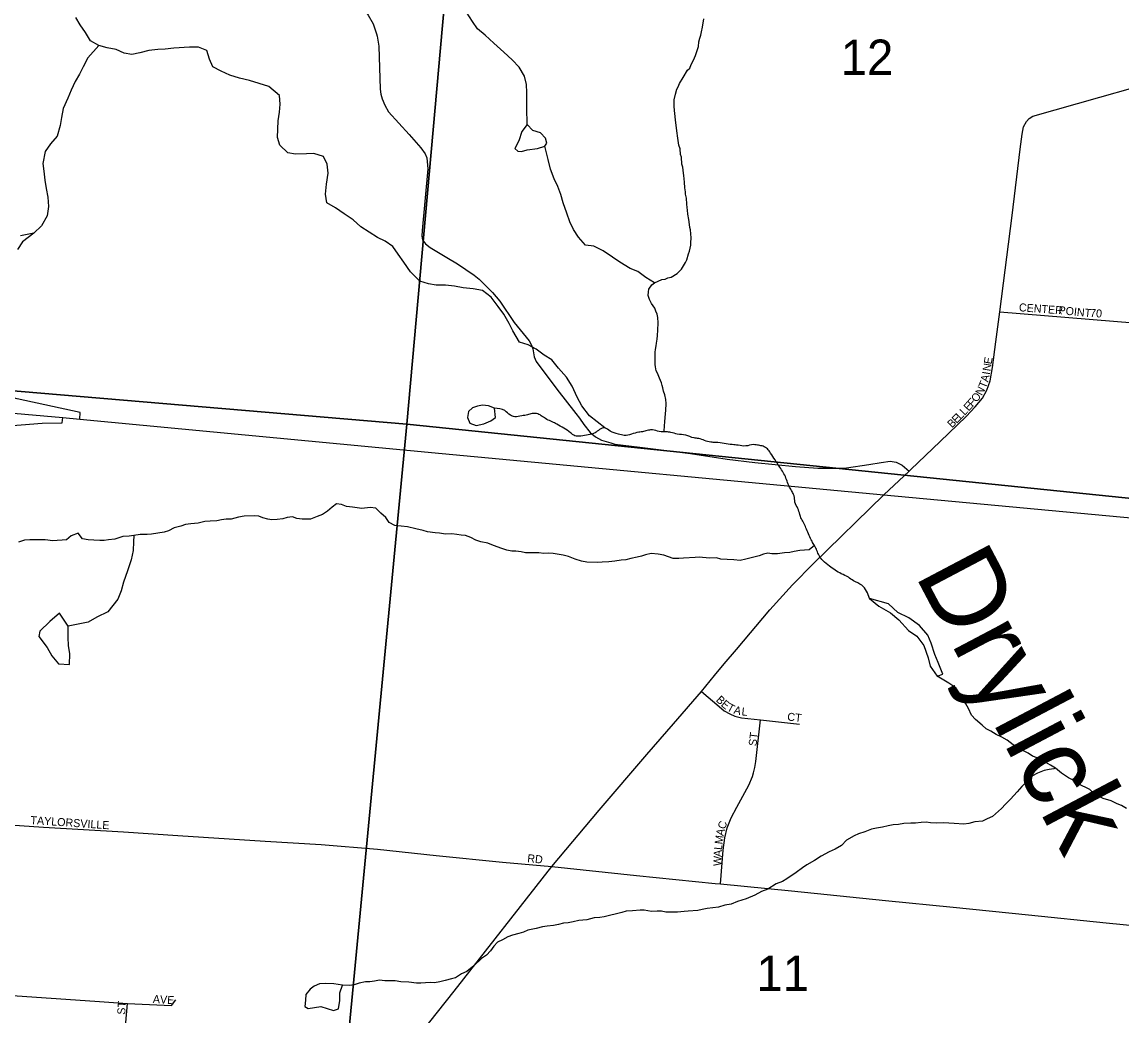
# Model space of a CAD drawing. Extents: x 0 to 680, y 0 to 440.
# Drawn here: x 102.02 to 122.38, y 247.11 to 265.5 of the extents above; entities that cross this region are included whole.
import ezdxf

# ---------------------------------------------------------------- set-up
doc = ezdxf.new("R2010")
doc.units = 0
for name, color, linetype in [('GM_X_City_Street', 7, 'Continuous'), ('GM_X_City_Street_Text', 7, 'Continuous'), ('GM_X_Interchange_Ramps', 7, 'Continuous'), ('GM_X_Interstate_Route', 7, 'Continuous'), ('GM_X_Minor_Lake', 7, 'Continuous'), ('GM_X_Minor_River', 7, 'Continuous'), ('GM_X_Minor_River_Text', 7, 'Continuous'), ('GM_X_Section', 7, 'Continuous'), ('GM_X_Section_Text', 7, 'Continuous')]:
    doc.layers.add(name, color=color, linetype=linetype)

msp = doc.modelspace()

# ---------------------------------------------------------------- linework, layer by layer
at = {"layer": 'GM_X_City_Street'}
for points in [[(105.776, 269.816), (105.783, 269.81), (106.075, 269.487), (106.31, 269.109), (106.423, 268.843), (106.493, 268.598), (106.602, 268.098), (106.656, 267.855), (106.73, 267.641), (106.891, 267.272), (107.047, 267.016), (107.349, 266.643), (107.583, 266.419), (108.204, 265.893), (108.329, 265.757), (108.427, 265.629), (108.518, 265.466), (108.579, 265.283)], [(108.579, 265.283), (108.593, 265.241), (108.62, 265.054), (108.644, 264.255), (108.658, 264.164), (108.686, 264.081), (108.73, 263.962), (108.798, 263.84), (109.183, 263.419), (109.402, 263.17), (109.48, 263.063), (109.511, 262.989), (109.532, 262.785), (109.426, 261.64), (109.415, 261.534), (109.43, 261.471), (109.485, 261.394), (109.572, 261.328), (109.883, 261.142)], [(109.256, 246.598), (110.017, 247.558), (111.822, 249.864), (112.704, 250.905), (113.585, 251.936), (114.075, 252.506), (114.594, 253.103), (114.835, 253.4), (115.017, 253.615), (115.243, 253.883), (115.862, 254.617), (116.281, 255.079), (116.667, 255.474), (117.969, 256.745), (118.441, 257.183), (118.472, 257.213), (119.014, 257.734), (119.497, 258.196), (119.663, 258.375), (119.8, 258.539), (119.88, 258.685), (119.939, 258.854), (119.984, 259.104), (120.046, 259.58), (120.122, 260.137), (120.347, 261.916), (120.498, 263.149), (120.531, 263.423), (120.56, 263.558), (120.611, 263.657), (120.663, 263.714), (120.728, 263.755), (121.972, 264.11), (122.582, 264.284)], [(109.883, 261.142), (110.081, 261.024), (110.387, 260.814), (110.478, 260.738), (110.725, 260.491), (110.864, 260.33), (111.127, 259.938), (111.403, 259.6), (111.446, 259.516), (111.474, 259.449), (111.495, 259.302), (111.534, 259.214), (111.916, 258.705), (112.267, 258.253), (112.338, 258.163), (112.417, 258.049), (112.537, 257.898), (112.631, 257.82), (112.744, 257.76), (112.915, 257.708)], [(120.122, 260.137), (123.053, 259.895), (124.601, 259.767), (124.755, 259.746), (124.919, 259.7), (125.099, 259.582), (125.592, 259.068), (126.645, 258.026), (126.82, 257.867), (126.994, 257.741), (127.169, 257.656), (127.318, 257.602), (127.58, 257.551), (128.771, 257.438), (129.002, 257.435), (129.187, 257.461), (129.451, 257.558), (129.647, 257.676), (129.819, 257.807), (130.676, 258.616), (132.979, 260.781)], [(112.915, 257.708), (112.992, 257.685), (113.456, 257.627), (114.395, 257.514), (115.073, 257.409), (115.584, 257.342), (116.335, 257.271), (116.751, 257.238), (117.096, 257.237), (117.279, 257.249), (117.693, 257.309), (117.921, 257.345), (118.089, 257.368), (118.198, 257.352), (118.309, 257.298), (118.441, 257.183)], [(114.594, 253.103), (114.921, 252.824), (115.017, 252.749), (115.12, 252.693), (115.213, 252.65), (115.337, 252.615), (115.688, 252.58), (116.413, 252.501)], [(114.945, 249.545), (114.998, 250.166), (115.028, 250.396), (115.072, 250.578), (115.145, 250.766), (115.25, 250.962), (115.473, 251.37), (115.538, 251.532), (115.561, 251.598), (115.585, 251.695), (115.602, 251.806), (115.688, 252.58)], [(96.83, 250.958), (98.46, 250.852), (99.656, 250.779), (100.982, 250.693), (102.414, 250.591), (103.894, 250.504), (104.899, 250.438), (105.852, 250.374), (106.516, 250.332), (107.555, 250.269), (108.595, 250.183), (109.682, 250.07), (110.914, 249.943), (111.822, 249.864)], [(111.822, 249.864), (111.822, 249.864), (113.391, 249.698), (114.849, 249.551), (114.945, 249.545), (116.265, 249.411), (118, 249.235), (119.258, 249.112), (120.65, 248.968), (122.088, 248.821), (123.661, 248.665)], [(99.652, 247.601), (100.795, 247.493), (100.942, 247.479), (101.136, 247.472), (101.338, 247.486), (101.744, 247.479), (103.365, 247.37)], [(103.365, 247.37), (103.97, 247.329), (104.782, 247.291), (104.864, 247.394)], [(103.622, 243.611), (103.693, 244.37), (103.84, 245.854), (103.97, 247.329)]]:
    msp.add_lwpolyline(points, dxfattribs=at)
at = {"layer": 'GM_X_Interchange_Ramps'}
for points in [[(103.083, 258.145), (103.09, 258.27), (101.928, 258.526), (101.005, 258.783), (100.911, 258.824), (100.802, 258.88), (100.727, 258.914)], [(100.227, 257.861), (100.283, 257.827), (100.367, 257.804), (100.459, 257.783), (100.548, 257.792), (101.611, 258.011), (102.386, 258.074), (102.757, 258.08), (102.769, 258.175)]]:
    msp.add_lwpolyline(points, dxfattribs=at)
at = {"layer": 'GM_X_Interstate_Route'}
msp.add_lwpolyline([(100.447, 258.38), (102.769, 258.175), (103.083, 258.145), (109.797, 257.511), (117.969, 256.745), (128.052, 255.81), (128.098, 255.805)], dxfattribs=at)
at = {"layer": 'GM_X_Minor_Lake'}
for points in [[(111.137, 263.161), (111.196, 263.107), (111.262, 263.106), (111.369, 263.134), (111.56, 263.161), (111.698, 263.2), (111.734, 263.259), (111.706, 263.349), (111.618, 263.451), (111.476, 263.495), (111.37, 263.604)], [(111.37, 263.604), (111.267, 263.475), (111.211, 263.303), (111.137, 263.161)], [(110.766, 258.348), (110.653, 258.397), (110.54, 258.405), (110.451, 258.388), (110.355, 258.354), (110.282, 258.29), (110.263, 258.177), (110.309, 258.075)], [(110.309, 258.075), (110.427, 258.032), (110.565, 258.059), (110.696, 258.117), (110.781, 258.181), (110.766, 258.348)], [(117.708, 254.826), (117.878, 254.687), (118.097, 254.558), (118.249, 254.431), (118.431, 254.231), (118.584, 254.128), (118.712, 253.959), (118.792, 253.726), (118.832, 253.576), (118.96, 253.39)], [(118.96, 253.39), (119.067, 253.424), (118.976, 253.64), (118.918, 253.789), (118.85, 253.999), (118.787, 254.148), (118.635, 254.329), (118.435, 254.469), (118.234, 254.568), (118.057, 254.725), (117.708, 254.826)], [(102.868, 254.314), (102.711, 254.555), (102.53, 254.403), (102.348, 254.221), (102.329, 254.121)], [(102.329, 254.121), (102.48, 253.922), (102.567, 253.766), (102.69, 253.615), (102.892, 253.606), (102.901, 253.802), (102.874, 253.957), (102.87, 254.106), (102.868, 254.314)], [(107.951, 247.664), (107.791, 247.69), (107.63, 247.699), (107.523, 247.688), (107.427, 247.648), (107.349, 247.59), (107.27, 247.496), (107.262, 247.389), (107.249, 247.27), (107.314, 247.234), (107.433, 247.25), (107.546, 247.272)], [(107.546, 247.272), (107.783, 247.196), (107.873, 247.231), (107.899, 247.385), (107.902, 247.522), (107.951, 247.664)]]:
    msp.add_lwpolyline(points, dxfattribs=at)
at = {"layer": 'GM_X_Minor_River'}
for points in [[(111.37, 263.604), (111.362, 263.91), (111.365, 264.059), (111.362, 264.196), (111.353, 264.345), (111.321, 264.5), (111.223, 264.663), (111.09, 264.802), (110.938, 264.942), (110.751, 265.112), (110.588, 265.258), (110.448, 265.374), (110.356, 265.513), (110.246, 265.682), (110.149, 265.838), (110.057, 265.983), (109.986, 266.088)], [(112.809, 257.984), (112.522, 258.206), (112.383, 258.393), (112.292, 258.555), (112.201, 258.76), (112.097, 258.922), (111.946, 259.092), (111.825, 259.243), (111.684, 259.335), (111.532, 259.445), (111.385, 259.525), (111.226, 259.57), (111.105, 259.781), (111.037, 259.919), (110.939, 260.093), (110.829, 260.233), (110.702, 260.408), (110.544, 260.53), (110.367, 260.563), (110.183, 260.579), (110.023, 260.611), (109.858, 260.627), (109.685, 260.63), (109.543, 260.651), (109.384, 260.702), (109.209, 260.878), (109.082, 261.053), (108.978, 261.203), (108.88, 261.342), (108.74, 261.446), (108.599, 261.514), (108.44, 261.607), (108.288, 261.711), (108.148, 261.839), (107.978, 261.949), (107.82, 262.059), (107.661, 262.152), (107.635, 262.313), (107.651, 262.497), (107.685, 262.705), (107.664, 262.872), (107.596, 263.01), (107.419, 263.067), (107.282, 263.058), (107.08, 263.056), (106.938, 263.076), (106.787, 263.222), (106.748, 263.36), (106.751, 263.52), (106.76, 263.669), (106.781, 263.835), (106.796, 263.983), (106.782, 264.138), (106.583, 264.309), (106.406, 264.36), (106.229, 264.417), (106.04, 264.463), (105.863, 264.52), (105.704, 264.594), (105.551, 264.669), (105.489, 264.813), (105.439, 264.974), (105.285, 265.037), (105.119, 265.034), (104.828, 265.016), (104.667, 265.001), (104.53, 264.992), (104.364, 264.972), (104.196, 264.928), (104.047, 264.901), (103.905, 264.927), (103.758, 264.99), (103.592, 265.023), (103.439, 265.068), (103.286, 265.154), (103.188, 265.305), (103.09, 265.449), (103.01, 265.588)], [(113.906, 257.934), (113.916, 258.101), (113.923, 258.172), (113.931, 258.255), (113.938, 258.308), (113.941, 258.439), (113.936, 258.511), (113.914, 258.6), (113.892, 258.666), (113.881, 258.726), (113.87, 258.768), (113.853, 258.822), (113.819, 258.906), (113.78, 259.002), (113.757, 259.044), (113.747, 259.115), (113.741, 259.157), (113.737, 259.246), (113.74, 259.389), (113.747, 259.437), (113.755, 259.508), (113.762, 259.555), (113.775, 259.626), (113.782, 259.698), (113.79, 259.793), (113.793, 259.929), (113.789, 260.031), (113.778, 260.09), (113.75, 260.15), (113.733, 260.204), (113.699, 260.247), (113.67, 260.289), (113.636, 260.361), (113.607, 260.439), (113.615, 260.504), (113.622, 260.552), (113.677, 260.634), (113.725, 260.674), (113.791, 260.703), (113.863, 260.731), (113.923, 260.742), (113.971, 260.765), (114.036, 260.775), (114.144, 260.845), (114.223, 260.926), (114.297, 261.05), (114.322, 261.097), (114.354, 261.209), (114.373, 261.256), (114.399, 261.369), (114.4, 261.411), (114.407, 261.506), (114.393, 261.655), (114.382, 261.696), (114.366, 261.804), (114.361, 261.846), (114.345, 261.941), (114.335, 262.019), (114.33, 262.066), (114.325, 262.126), (114.316, 262.239), (114.299, 262.311), (114.3, 262.359), (114.29, 262.43), (114.28, 262.537), (114.271, 262.657), (114.26, 262.704), (114.25, 262.812), (114.233, 262.871), (114.224, 262.997), (114.207, 263.05), (114.198, 263.152), (114.175, 263.218), (114.16, 263.349), (114.139, 263.486), (114.119, 263.641), (114.114, 263.683), (114.104, 263.814), (114.099, 263.856), (114.089, 263.951), (114.092, 264.058), (114.112, 264.165), (114.137, 264.26), (114.162, 264.301), (114.187, 264.36), (114.254, 264.471), (114.334, 264.607), (114.377, 264.647), (114.402, 264.712), (114.445, 264.795), (114.483, 264.883), (114.514, 264.972), (114.54, 265.049), (114.547, 265.132), (114.566, 265.203), (114.585, 265.256), (114.593, 265.321), (114.612, 265.404), (114.639, 265.558)], [(103.439, 265.068), (103.232, 264.84), (103.146, 264.669), (103.078, 264.533), (102.998, 264.398), (102.923, 264.239), (102.861, 264.092), (102.779, 263.903), (102.746, 263.731), (102.719, 263.583), (102.668, 263.387), (102.54, 263.247), (102.442, 263.106), (102.402, 262.881), (102.417, 262.738), (102.437, 262.571), (102.464, 262.416), (102.496, 262.255), (102.505, 262.088), (102.483, 261.91), (102.378, 261.727), (102.233, 261.593), (102.022, 261.431), (101.93, 261.29)], [(113.725, 260.674), (113.567, 260.773), (113.415, 260.883), (113.273, 260.939), (113.086, 261.056), (112.951, 261.148), (112.775, 261.265), (112.605, 261.351), (112.451, 261.372), (112.317, 261.518), (112.225, 261.662), (112.156, 261.8), (112.1, 261.962), (112.033, 262.154), (111.989, 262.309), (111.938, 262.453), (111.87, 262.597), (111.802, 262.777), (111.758, 262.957), (111.698, 263.2)], [(102.233, 261.593), (101.989, 261.539)], [(116.69, 255.808), (116.589, 255.725), (116.416, 255.713), (116.309, 255.695), (116.232, 255.677), (116.131, 255.671), (116.006, 255.653), (115.898, 255.653), (115.821, 255.665), (115.744, 255.647), (115.666, 255.618), (115.541, 255.588), (115.416, 255.552), (115.309, 255.528), (115.196, 255.54), (115.071, 255.546), (114.952, 255.552), (114.875, 255.582), (114.744, 255.576), (114.553, 255.594), (114.476, 255.588), (114.262, 255.576), (114.178, 255.564), (114.071, 255.57), (113.899, 255.629), (113.791, 255.647), (113.661, 255.659), (113.559, 255.635), (113.482, 255.612), (113.405, 255.594), (113.286, 255.57), (113.196, 255.54), (113.107, 255.534), (112.994, 255.517), (112.881, 255.505), (112.756, 255.499), (112.678, 255.493), (112.476, 255.499), (112.375, 255.516), (112.256, 255.552), (112.131, 255.606), (112.036, 255.629), (111.958, 255.641), (111.851, 255.659), (111.756, 255.665), (111.679, 255.659), (111.583, 255.671), (111.339, 255.671), (111.256, 255.689), (111.161, 255.701), (111.083, 255.701), (110.994, 255.724), (110.899, 255.754), (110.744, 255.808), (110.637, 255.849), (110.512, 255.873), (110.417, 255.909), (110.327, 255.956), (110.226, 255.992), (110.149, 255.998), (110.066, 256.01), (109.976, 256.022), (109.857, 256.016), (109.744, 256.039), (109.667, 256.045), (109.524, 256.063), (109.441, 256.087), (109.304, 256.117), (109.155, 256.152), (108.917, 256.176), (108.816, 256.236), (108.75, 256.325), (108.661, 256.408), (108.566, 256.497), (108.464, 256.509), (108.31, 256.491), (108.137, 256.515), (108.024, 256.527), (107.929, 256.568), (107.839, 256.58), (107.756, 256.515), (107.673, 256.444), (107.578, 256.384), (107.482, 256.343), (107.357, 256.295), (107.203, 256.295), (107.101, 256.307), (107.024, 256.337), (106.923, 256.325), (106.845, 256.301), (106.738, 256.289), (106.643, 256.283), (106.566, 256.295), (106.476, 256.319), (106.399, 256.348), (106.322, 256.36), (106.131, 256.354), (106.024, 256.33), (105.887, 256.295), (105.798, 256.295), (105.709, 256.283)], [(105.709, 256.283), (105.625, 256.265), (105.5, 256.259), (105.399, 256.253), (105.274, 256.223), (105.143, 256.211), (105.042, 256.194), (104.959, 256.164), (104.834, 256.134), (104.727, 256.081), (104.649, 256.057), (104.411, 256.015), (104.334, 256.009), (104.203, 256.009), (104.084, 255.991), (104, 255.98), (103.881, 255.974), (103.733, 255.926), (103.614, 255.914), (103.536, 255.902), (103.459, 255.902), (103.346, 255.908), (103.239, 255.914), (103.137, 255.932), (103.054, 256.039), (102.923, 255.985), (102.84, 255.914), (102.757, 255.908), (102.667, 255.902), (102.584, 255.896), (102.447, 255.914), (102.161, 255.914), (102.06, 255.908), (101.953, 255.872)], [(104.084, 255.991), (104.077, 255.878), (104.074, 255.717), (104.036, 255.545), (103.967, 255.338), (103.892, 255.131), (103.854, 254.971), (103.792, 254.811), (103.604, 254.582), (103.4, 254.478), (103.238, 254.386), (102.868, 254.314)], [(122.464, 250.938), (122.375, 250.991), (122.291, 251.027), (122.178, 251.08), (122.035, 251.122), (121.892, 251.188), (121.785, 251.289), (121.571, 251.396), (121.488, 251.455), (121.393, 251.503), (121.262, 251.592), (121.148, 251.687), (121.059, 251.741), (120.97, 251.788), (120.887, 251.842), (120.809, 251.877), (120.726, 251.907), (120.643, 251.961), (120.559, 252.008), (120.452, 252.062), (120.369, 252.115), (120.256, 252.205), (120.154, 252.258), (120.053, 252.306), (119.952, 252.371), (119.869, 252.413), (119.791, 252.478), (119.666, 252.585), (119.595, 252.668), (119.541, 252.787), (119.488, 252.876), (119.416, 252.989), (119.357, 253.096), (119.303, 253.174), (119.178, 253.257), (118.96, 253.39)], [(121.148, 251.687), (121.119, 251.675), (121.035, 251.657), (120.94, 251.64), (120.815, 251.592), (120.726, 251.545), (120.637, 251.461), (120.529, 251.348), (120.44, 251.247), (120.315, 251.111), (120.226, 251.021), (120.149, 250.938), (119.982, 250.79), (119.887, 250.748), (119.797, 250.706), (119.655, 250.689), (119.547, 250.659), (119.452, 250.647), (119.274, 250.659), (119.077, 250.671), (118.952, 250.665), (118.833, 250.671), (118.756, 250.683), (118.661, 250.677), (118.559, 250.665), (118.47, 250.665), (118.345, 250.659), (118.244, 250.641), (118.143, 250.635), (118.054, 250.617), (117.946, 250.594), (117.839, 250.576), (117.744, 250.552), (117.619, 250.505), (117.5, 250.469), (117.423, 250.433), (117.28, 250.35), (117.191, 250.255), (117.072, 250.184), (116.958, 250.136), (116.81, 250.053), (116.691, 249.975), (116.548, 249.892), (116.464, 249.839), (116.351, 249.75), (116.173, 249.637), (116.095, 249.589), (115.976, 249.541), (115.822, 249.446), (115.709, 249.399), (115.584, 249.333), (115.423, 249.262), (115.34, 249.238), (115.262, 249.215), (115.143, 249.167), (115.03, 249.149), (114.911, 249.108), (114.804, 249.096), (114.703, 249.084), (114.608, 249.066), (114.53, 249.048), (114.352, 249.036), (114.274, 249.03), (114.149, 249.018), (113.935, 249.018), (113.858, 249.036), (113.774, 249.036), (113.673, 249.03), (113.536, 249.054), (113.459, 249.054), (113.316, 249.042), (113.203, 249.036), (113.12, 249.012), (112.792, 248.929), (112.715, 248.917), (112.608, 248.911), (112.471, 248.876), (112.322, 248.864), (112.221, 248.84), (112.126, 248.822), (112.042, 248.816), (111.947, 248.792), (111.858, 248.769), (111.739, 248.757), (111.655, 248.745), (111.536, 248.715), (111.382, 248.685), (111.298, 248.65), (111.215, 248.62), (111.096, 248.59), (111.013, 248.561), (110.911, 248.507), (110.822, 248.465), (110.751, 248.388), (110.691, 248.305), (110.614, 248.222), (110.525, 248.162), (110.382, 248.025), (110.251, 247.918), (110.15, 247.877), (110.042, 247.805)], [(110.042, 247.805), (109.965, 247.782), (109.852, 247.752), (109.751, 247.728), (109.65, 247.71), (109.572, 247.716), (109.4, 247.704), (109.322, 247.704), (109.179, 247.722), (109.031, 247.728), (108.924, 247.746), (108.733, 247.746), (108.632, 247.758), (108.543, 247.74), (108.453, 247.728), (108.376, 247.728), (108.257, 247.704), (108.168, 247.675), (108.078, 247.663), (107.951, 247.664)]]:
    msp.add_lwpolyline(points, dxfattribs=at)
msp.add_spline([(117.708, 254.826), (117.565, 255.071), (117.41, 255.154), (117.315, 255.219), (117.184, 255.285), (116.964, 255.427), (116.845, 255.528), (116.773, 255.623), (116.732, 255.713), (116.69, 255.808), (116.642, 255.885), (116.541, 256.111), (116.494, 256.212), (116.446, 256.301), (116.416, 256.384), (116.38, 256.492), (116.327, 256.61), (116.309, 256.729), (116.273, 256.807), (116.226, 256.89), (116.136, 257.11), (116.077, 257.211), (116.017, 257.3), (115.958, 257.395), (115.874, 257.52), (115.815, 257.597), (115.738, 257.645), (115.654, 257.663), (115.559, 257.675), (115.416, 257.651), (115.273, 257.663), (115.166, 257.675), (114.863, 257.716), (114.767, 257.722), (114.654, 257.752), (114.547, 257.788), (114.458, 257.799), (114.303, 257.853), (114.148, 257.871), (114.029, 257.901), (113.946, 257.912), (113.815, 257.918), (113.69, 257.948), (113.613, 257.942), (113.523, 257.918), (113.434, 257.906), (113.166, 257.847), (113.059, 257.871), (112.904, 257.924), (112.809, 257.984), (112.708, 257.954), (112.625, 257.895), (112.5, 257.859), (112.363, 257.835), (112.25, 257.841), (112.172, 257.895), (111.916, 258.055), (111.833, 258.097), (111.732, 258.144), (111.649, 258.198), (111.565, 258.245), (111.458, 258.251), (111.375, 258.227), (111.268, 258.21), (111.137, 258.192), (111.059, 258.221), (110.952, 258.305), (110.766, 258.348)], degree=3, dxfattribs=at)
at = {"layer": 'GM_X_Section'}
for points in [[(94.775, 275.041), (110.526, 273.583), (109.141, 258.057), (93.325, 259.393)], [(110.526, 273.583), (126.18, 272.204), (124.845, 256.445), (109.141, 258.057)], [(109.141, 258.057), (107.626, 242.209), (91.891, 243.739), (93.325, 259.393)], [(124.845, 256.445), (123.364, 240.792), (107.626, 242.209), (109.141, 258.057)]]:
    msp.add_lwpolyline(points, close=True, dxfattribs=at)

# ---------------------------------------------------------------- texts
at = {"layer": 'GM_X_City_Street_Text'}
for s, height, rotation, p in [('CENTER', 0.1482, 355.6861, (120.469, 260.147)), ('POINT', 0.1482, 354.4256, (121.2, 260.095)), ('70', 0.1482, 355.9166, (121.786, 260.043)), ('E', 0.148, 80.7263, (119.966, 259.157)), ('N', 0.148, 80.7511, (119.945, 259.028)), ('T', 0.148, 68.843, (119.857, 258.707)), ('A', 0.148, 76.505, (119.901, 258.825)), ('I', 0.148, 80.1821, (119.934, 258.962)), ('N', 0.148, 61.1439, (119.785, 258.573)), ('E', 0.148, 47.4592, (119.541, 258.286)), ('F', 0.148, 48.8048, (119.614, 258.365)), ('O', 0.148, 50.7518, (119.686, 258.448)), ('E', 0.148, 45.0193, (119.317, 258.057)), ('L', 0.148, 45.2243, (119.391, 258.131)), ('L', 0.148, 46.6796, (119.467, 258.208)), ('B', 0.148, 45.0343, (119.234, 257.974)), ('B', 0.148, 315.4122, (114.852, 252.938)), ('E', 0.148, 320.3092, (114.945, 252.847)), ('T', 0.148, 332.3801, (115.054, 252.761)), ('A', 0.148, 345.7676, (115.182, 252.699)), ('L', 0.148, 354.6298, (115.333, 252.663)), ('CT', 0.1482, 353.6638, (116.178, 252.568)), ('ST', 0.1482, 82.88, (115.613, 252.087)), ('TAYLORSVILLE', 0.14823, 356.1494, (102.168, 250.651)), ('C', 0.148, 71.6956, (115.031, 250.543)), ('A', 0.148, 77.8671, (115.005, 250.42)), ('M', 0.148, 82.5474, (114.985, 250.268)), ('A', 0.148, 86.9826, (114.968, 250.037)), ('L', 0.148, 84.3356, (114.975, 250.165)), ('RD', 0.1482, 353.9946, (111.365, 249.946)), ('W', 0.148, 87.4608, (114.96, 249.868)), ('AVE', 0.1482, 356.4422, (104.435, 247.338)), ('ST', 0.1482, 86.4118, (103.925, 247.116))]:
    msp.add_text(s, height=height, rotation=rotation, dxfattribs=at).set_placement(p)
at = {"layer": 'GM_X_Minor_River_Text'}
msp.add_text('Drylick', height=1.4821, rotation=297.8193, dxfattribs=at).set_placement((118.536, 255.272))
at = {"layer": 'GM_X_Section_Text'}
for s, p in [('12', (117.173, 264.521)), ('11', (115.614, 247.559))]:
    msp.add_text(s, height=0.6552, rotation=0, dxfattribs=at).set_placement(p)

doc.saveas('drawing.dxf')
